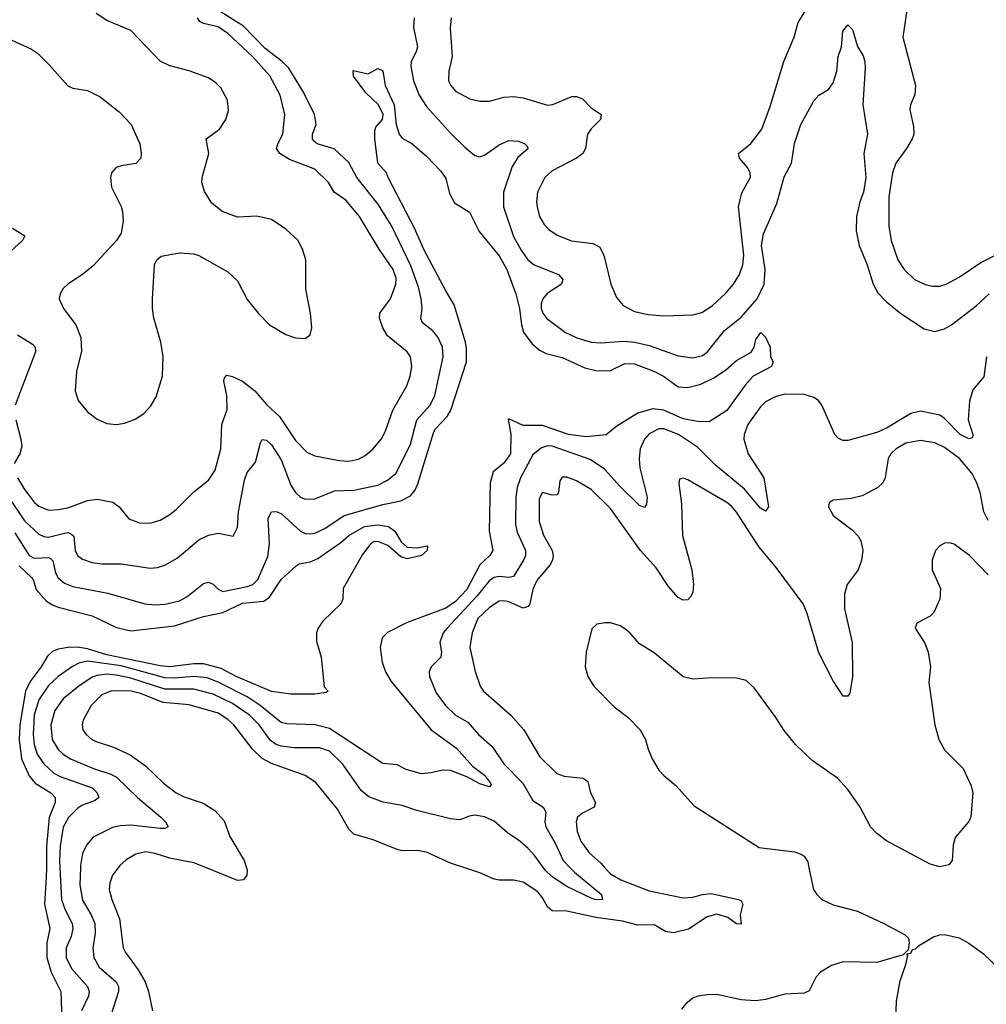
# Model space of a CAD drawing. Header units: inches. Extents: x 1173000 to 1307049, y 522583 to 678455.
# Tile 445 of 617: x 1202511 to 1206502, y 649437 to 653502. Entities that reach past the tile are written whole.
import ezdxf

# ---------------------------------------------------------------- set-up
doc = ezdxf.new("R2010")
doc.units = ezdxf.units.IN
doc.header["$MEASUREMENT"] = 0
doc.layers.add('B2604', color=7, linetype='Continuous')
doc.layers.add('B2605', color=7, linetype='Continuous')

msp = doc.modelspace()

# ---------------------------------------------------------------- linework, layer by layer
at = {"layer": 'B2604', "color": 5}
for points, elevation in [([(1202620.8, 650000), (1202620.4, 649959.6), (1202612.6, 649850), (1202634.9, 649750), (1202622.3, 649690), (1202623.2, 649630), (1202640.3, 649570), (1202680.5, 649490), (1202685.2, 649370)], 1020), ([(1202676.5, 650000), (1202683.7, 649870), (1202696.3, 649830), (1202726.9, 649770), (1202730.1, 649750), (1202723.5, 649716.5), (1202702.8, 649670), (1202702.8, 649630), (1202724.3, 649584.3), (1202790.1, 649510), (1202797, 649490), (1202795.3, 649470), (1202766.1, 649410)], 1040), ([(1202761.9, 650000), (1202759.4, 649930), (1202770, 649866.7), (1202806.3, 649806.3), (1202821.3, 649770), (1202822.4, 649730), (1202812.3, 649670), (1202817.1, 649630), (1202838.2, 649590), (1202909.3, 649530), (1202919.1, 649510), (1202919.1, 649490), (1202886.8, 649390)], 1060), ([(1202916.8, 650000), (1202894.2, 649970), (1202882.8, 649937.2), (1202880.6, 649910), (1202890.9, 649870), (1202923.3, 649790), (1202938.3, 649670), (1202947, 649650), (1202999.6, 649579.6), (1203028.2, 649530), (1203042.3, 649490), (1203058.8, 649410)], 1080), ([(1203447, 650000), (1203450.2, 649990), (1203448.8, 649970), (1203434.9, 649950), (1203410, 649947.8), (1203281.3, 650000)], 1080), ([(1204927.4, 650000), (1204950, 649975.3), (1204993.2, 649950), (1205110, 649905.5), (1205250, 649875.6), (1205290, 649878.4), (1205330, 649890.1), (1205366.5, 649893.5), (1205478.4, 649870), (1205490, 649863.2), (1205496.2, 649850), (1205485.8, 649805.8), (1205490, 649767.8), (1205470, 649769.1), (1205434.4, 649794.4), (1205390, 649809.4), (1205350, 649797.6), (1205272.6, 649747.4), (1205210, 649731.5), (1205177.8, 649737.8), (1205130, 649764.3), (1205063.3, 649763.3), (1204999.6, 649779.6), (1204890, 649795.2), (1204770, 649821.7), (1204710, 649822.5), (1204690, 649839.3), (1204670, 649876.4), (1204650, 649901.5), (1204590, 649940.8), (1204550, 649949.8), (1204490, 649949), (1204470, 649953.5), (1204410, 649979.1), (1204348.4, 650000)], 1080), ([(1204784, 650000), (1204801.6, 649981.6), (1204913.1, 649890), (1204917.3, 649870), (1204890, 649868.5), (1204870, 649875.4), (1204770, 649923.6), (1204710, 649962.4), (1204681, 649990), (1204673.8, 650000)], 1060), ([(1205769.9, 650000), (1205788.9, 649910), (1205802, 649890), (1205823.1, 649870), (1205870, 649846.9), (1205970, 649820.8), (1206079.1, 649770), (1206164.4, 649724.4), (1206180.5, 649710), (1206183.8, 649690), (1206179.1, 649660.9), (1206158.8, 649641.2), (1206050, 649609.7), (1205911.7, 649611.7), (1205862.5, 649597.5), (1205816.9, 649570), (1205800.2, 649550), (1205770, 649492.8), (1205750, 649482.5), (1205670, 649478.2), (1205590, 649456.8), (1205548.5, 649451.5), (1205490, 649455.4), (1205390, 649476.8), (1205350, 649475.8), (1205310.3, 649469.7), (1205290, 649461.6), (1205260.8, 649439.2), (1205243, 649417)], 1120), ([(1206129, 649370), (1206130.7, 649449.3), (1206146.7, 649533.3), (1206170, 649601), (1206177.5, 649637.5), (1206174.6, 649645.4), (1206190, 649648.2), (1206197, 649663), (1206210, 649666), (1206222, 649678), (1206284.1, 649715.9), (1206310, 649724.1), (1206330, 649724.5), (1206390, 649711.2), (1206429.5, 649689.5), (1206490, 649645.5), (1206550, 649589.1)], 1120)]:
    msp.add_lwpolyline(points, dxfattribs=dict(at, elevation=elevation))
at = {"layer": 'B2605', "color": 5}
for points, elevation in [([(1204292.8, 653510), (1204287.5, 653467.5), (1204296.9, 653350), (1204282.4, 653290), (1204281.8, 653250), (1204290.3, 653230), (1204310, 653207.1), (1204370, 653175.9), (1204410, 653165.2), (1204450, 653165.5), (1204510, 653182.2), (1204550, 653185.4), (1204590, 653179.2), (1204690, 653149.1), (1204711.8, 653151.8), (1204790, 653184.3), (1204810, 653185.4), (1204834.8, 653174.8), (1204870, 653138.6), (1204912, 653110), (1204908.9, 653090), (1204870, 653051.9), (1204855.5, 653030), (1204847.2, 652970), (1204835.6, 652950), (1204809.6, 652930.4), (1204710, 652878), (1204679.2, 652850), (1204649.3, 652790), (1204644.8, 652750), (1204647.1, 652730), (1204657.4, 652690), (1204676.1, 652656.1), (1204695.8, 652635.8), (1204730, 652612.3), (1204788.7, 652588.7), (1204877.6, 652577.6), (1204904.5, 652564.5), (1204922.6, 652530), (1204951.4, 652410), (1204974.4, 652354.4), (1205002, 652322), (1205050, 652297.8), (1205105.2, 652285.2), (1205170, 652279.3), (1205290, 652283.5), (1205326.9, 652293.1), (1205370, 652321.1), (1205426.9, 652373.1), (1205458.3, 652410), (1205483.4, 652450), (1205496.9, 652490), (1205501.5, 652530), (1205479.1, 652730), (1205493.1, 652786.9), (1205528.4, 652851.6), (1205527.4, 652870), (1205518, 652890), (1205483.1, 652930), (1205478.9, 652950), (1205530, 652990.2), (1205575.5, 653050), (1205610, 653143.8), (1205665.6, 653330), (1205709.2, 653430), (1205724.7, 653490), (1205774.5, 653570)], 1080), ([(1206180.5, 653590), (1206156.8, 653430), (1206209.2, 653230), (1206206.8, 653193.2), (1206188.5, 653150), (1206186.7, 653130), (1206201.6, 653061.6), (1206202.8, 653030), (1206196.5, 653010), (1206172.3, 652970), (1206128.4, 652910), (1206114.3, 652870), (1206100.2, 652770), (1206100.2, 652650), (1206108.7, 652590), (1206136.9, 652510), (1206163.2, 652470), (1206206, 652430), (1206250, 652408.1), (1206281.4, 652401.4), (1206310, 652401.8), (1206337, 652410), (1206390, 652439.3), (1206479.9, 652500.1), (1206610, 652564.1)], 1080), ([(1202395.1, 653455.1), (1202559.7, 653379.7), (1202583.4, 653363.4), (1202634, 653314), (1202710, 653228.5), (1202730, 653219.6), (1202790, 653209.4), (1202843.2, 653183.2), (1202921.6, 653121.6), (1202970.2, 653070), (1203006, 652990), (1203012.8, 652950), (1203010.2, 652929.8), (1202990, 652908.5), (1202930, 652899.3), (1202908.7, 652891.3), (1202890.3, 652870), (1202885.2, 652850), (1202890.3, 652810), (1202930, 652730.4), (1202935.6, 652710), (1202938, 652670), (1202930, 652620.9), (1202910.2, 652589.8), (1202814, 652486), (1202770, 652449.7), (1202709.3, 652410.7), (1202690, 652391.5), (1202677.4, 652370), (1202674, 652350), (1202691.3, 652310), (1202741.9, 652241.9), (1202763.1, 652190), (1202766.2, 652133.8), (1202745.5, 652050), (1202740.1, 651970), (1202752, 651930), (1202790, 651883.2), (1202830, 651852), (1202870, 651834.2), (1202910, 651830.9), (1202943.3, 651836.7), (1202987.5, 651852.5), (1203023.3, 651876.7), (1203052.4, 651907.6), (1203074.7, 651945.3), (1203100.6, 652030), (1203102.8, 652110), (1203094, 652170), (1203065, 652270), (1203059, 652310), (1203059, 652350), (1203067.8, 652490), (1203076.9, 652510), (1203094.8, 652525.2), (1203170, 652539.7), (1203230, 652535.2), (1203250, 652528.2), (1203370, 652461.3), (1203410, 652423.6), (1203450, 652346.3), (1203494.7, 652290), (1203542.8, 652242.8), (1203610, 652202.9), (1203650, 652188.3), (1203690, 652185.2), (1203710, 652200.5), (1203717.1, 652230), (1203711.4, 652290), (1203692.2, 652390), (1203692.2, 652510), (1203679.8, 652550), (1203660.3, 652590), (1203610, 652636.5), (1203550, 652677.3), (1203490, 652691.4), (1203410, 652686.9), (1203346.3, 652710), (1203304, 652744), (1203273.1, 652793.1), (1203262.9, 652830), (1203263.4, 652850), (1203291.2, 652950), (1203280.4, 653010), (1203336.2, 653050), (1203361.7, 653090), (1203373.4, 653126.6), (1203369.2, 653170), (1203341, 653221), (1203321.1, 653241.1), (1203290, 653262.4), (1203210, 653291.3), (1203131.1, 653311.1), (1203090.5, 653330.5), (1202970, 653456.8), (1202870, 653498.6), (1202827, 653527)], 1120), ([(1202396.8, 651630), (1202530, 651433.4), (1202590, 651378.1), (1202610, 651368.5), (1202630, 651365.5), (1202690, 651381.1), (1202710, 651384.3), (1202720.9, 651380.9), (1202734.6, 651370), (1202739.5, 651310), (1202749.7, 651289.7), (1202770, 651274.6), (1202810, 651260.4), (1202850, 651255), (1202930, 651255.7), (1203050, 651237.8), (1203079.7, 651240.3), (1203110, 651249.2), (1203160.9, 651279.1), (1203250, 651354.9), (1203290, 651373.8), (1203330, 651381.5), (1203392.7, 651370), (1203410, 651404.7), (1203414.5, 651470), (1203438.6, 651601.4), (1203450, 651632.2), (1203484.6, 651675.4), (1203504.7, 651755.3), (1203511.7, 651768.3), (1203530, 651765.5), (1203550, 651747.2), (1203590, 651685), (1203630, 651579.7), (1203650, 651550.2), (1203670, 651531), (1203690, 651522.3), (1203730, 651524), (1203810, 651557), (1203890, 651559.3), (1203990, 651580.4), (1204030, 651600.2), (1204065, 651630), (1204123.8, 651750), (1204151, 651850), (1204206, 651910), (1204224.5, 651950), (1204259.4, 652110), (1204256.7, 652150), (1204238.9, 652190), (1204217.2, 652217.2), (1204173.6, 652250), (1204166.6, 652266.6), (1204172.5, 652310), (1204169, 652350), (1204157.4, 652397.4), (1204126, 652486), (1204047.6, 652650), (1203990, 652741.6), (1203903.1, 652850), (1203870, 652911.9), (1203809, 652969), (1203738.4, 652990), (1203723, 653003), (1203719, 653010), (1203720.2, 653030), (1203735.3, 653070), (1203727.7, 653110), (1203683.2, 653203.2), (1203621.4, 653301.4), (1203594.3, 653330), (1203523.6, 653383.6), (1203435.4, 653475.4), (1203310, 653554.3)], 1060), ([(1202501.2, 651610), (1202530, 651562.7), (1202570, 651510.2), (1202590, 651494), (1202630, 651477.1), (1202670, 651479.1), (1202710, 651486.1), (1202790, 651516.3), (1202830, 651522.5), (1202895.8, 651510), (1202920.8, 651490), (1202961.6, 651441.6), (1203004.6, 651424.6), (1203050, 651423.6), (1203090, 651436.2), (1203130, 651458.8), (1203158.7, 651481.3), (1203230, 651552.4), (1203290, 651600.9), (1203317.6, 651642.4), (1203341.8, 651730), (1203345.8, 651830), (1203367.6, 651892.4), (1203366.6, 651950), (1203354, 652010), (1203356.4, 652023.6), (1203366.1, 652033.9), (1203390, 652028.4), (1203430, 652009.4), (1203482.2, 651970), (1203530, 651912.8), (1203583.4, 651863.4), (1203650, 651764.7), (1203696.3, 651716.3), (1203730, 651700.7), (1203830, 651681.8), (1203870, 651678.9), (1203910, 651687.5), (1203937.8, 651702.2), (1203969.8, 651730), (1204002.9, 651770), (1204019.5, 651800.5), (1204051.8, 651890), (1204109, 651990), (1204123.4, 652030), (1204129.8, 652070), (1204124.2, 652110), (1204110.5, 652130.5), (1204030, 652196.8), (1204009.9, 652230), (1203996.8, 652270), (1203997.3, 652290), (1204042.4, 652350), (1204064.1, 652410), (1204064.5, 652435.5), (1204052.8, 652470), (1203994.6, 652554.6), (1203913.8, 652690), (1203857.5, 652757.5), (1203809, 652790), (1203786.2, 652830), (1203730, 652884.8), (1203624.3, 652924.3), (1203584.5, 652950), (1203570.6, 652970), (1203576.1, 652990), (1203597.2, 653030), (1203605.4, 653110), (1203586.3, 653190), (1203543.7, 653270), (1203472.2, 653350), (1203370, 653444.8), (1203330, 653472.7), (1203270, 653486.3), (1203254.5, 653494.5), (1203244.2, 653510)], 1080), ([(1204139.8, 653510), (1204137, 653470), (1204153.7, 653390), (1204148.4, 653370), (1204127.7, 653330), (1204125.1, 653310), (1204136.4, 653250), (1204159.5, 653190), (1204190, 653144.3), (1204290, 653034), (1204350, 652974), (1204390, 652941.7), (1204410, 652936), (1204430, 652942.3), (1204490, 652985.8), (1204530, 653003.5), (1204570, 653000.2), (1204597.1, 652990), (1204602.8, 652982.8), (1204610.4, 652970), (1204567.4, 652932.6), (1204544.7, 652895.3), (1204508.2, 652790), (1204508.9, 652730), (1204550, 652607.4), (1204580.8, 652550), (1204609.4, 652510), (1204634.6, 652490), (1204735.3, 652450), (1204753.1, 652430), (1204747.6, 652410), (1204688.9, 652371.1), (1204670.2, 652350), (1204663.7, 652330), (1204663.9, 652310), (1204670.2, 652290), (1204687.7, 652267.7), (1204764.2, 652210), (1204811, 652189), (1204870, 652170.2), (1204910, 652167.8), (1205005, 652175), (1205050.9, 652170.9), (1205110, 652157.5), (1205230, 652114.8), (1205290, 652105.3), (1205330, 652115.3), (1205350, 652128.7), (1205420.8, 652219.2), (1205490, 652273.9), (1205555.4, 652350), (1205584.9, 652410), (1205588.7, 652471.3), (1205573.8, 652570), (1205582.6, 652617.4), (1205637.3, 652742.7), (1205667.1, 652852.9), (1205697.2, 652910), (1205709.8, 652990.2), (1205736.9, 653070), (1205790, 653167.7), (1205810, 653190.6), (1205850, 653213.4), (1205870, 653242), (1205885.6, 653290), (1205891.1, 653350), (1205903.5, 653390), (1205910, 653454.8), (1205930, 653481), (1205950, 653461), (1205970, 653391), (1205993.3, 653353.3), (1206000.4, 653330), (1206001.7, 653301.7), (1205992.5, 653150), (1206011, 653030), (1205996.2, 652950), (1206005, 652850), (1205995.6, 652790), (1205979.9, 652750), (1205965.6, 652690), (1205964.3, 652630), (1205977, 652570), (1206010, 652490.4), (1206035.1, 652410), (1206054.3, 652374.3), (1206090, 652336.5), (1206149.1, 652289.1), (1206245.4, 652225.4), (1206290, 652214.5), (1206330, 652225), (1206358.4, 652241.6), (1206460, 652320), (1206513.6, 652370)], 1060), ([(1202490, 651383.6), (1202550, 651290.1), (1202570, 651278.6), (1202630, 651280.9), (1202637.5, 651277.5), (1202647.3, 651267.3), (1202658.7, 651218.7), (1202670, 651197.2), (1202695.5, 651175.5), (1202730, 651161.6), (1202874.1, 651134.1), (1203027.7, 651090), (1203070, 651085.5), (1203111.4, 651088.6), (1203170, 651102.3), (1203201, 651119), (1203270, 651174.5), (1203290, 651179.7), (1203310, 651171.4), (1203330.1, 651150.1), (1203350, 651141.6), (1203450, 651161.6), (1203472.8, 651170), (1203493.4, 651190), (1203534.9, 651285.1), (1203541.7, 651338.3), (1203536, 651444), (1203550, 651470.2), (1203570, 651471.3), (1203590, 651463.6), (1203669.7, 651389.7), (1203690, 651380.8), (1203710, 651379.2), (1203730, 651382.6), (1203770, 651401), (1203850, 651455.5), (1204010, 651500.1), (1204084.7, 651515.3), (1204123.9, 651536.1), (1204141.9, 651558.1), (1204154.2, 651585.8), (1204220.3, 651799.7), (1204227.4, 651812.6), (1204276.1, 651863.9), (1204290.8, 651890), (1204355.1, 652090), (1204355.7, 652144.3), (1204351.8, 652170), (1204305, 652325), (1204270, 652382), (1204181.3, 652550), (1204141.4, 652641.4), (1204031.8, 652850), (1204025.6, 652870), (1203989.7, 652910), (1203977.2, 653010), (1203977.2, 653042.8), (1203981.3, 653058.7), (1204009.3, 653090), (1204011.5, 653110), (1203992.1, 653150), (1203940.2, 653200.2), (1203889.2, 653269.2), (1203888.1, 653291.9), (1203950, 653278.9), (1203990, 653300.9), (1204010, 653290.7), (1204020.2, 653230), (1204057.2, 653150), (1204065.7, 653070), (1204077.6, 653030), (1204090, 653013), (1204130, 652990.4), (1204190, 652938), (1204250, 652876.9), (1204270, 652846.3), (1204284.8, 652784.8), (1204305.6, 652745.6), (1204367.6, 652707.6), (1204407.5, 652627.5), (1204490, 652527.3), (1204522, 652470), (1204559.2, 652370), (1204575.1, 652310), (1204582.6, 652242.6), (1204591.6, 652211.6), (1204625.6, 652165.6), (1204657.6, 652137.6), (1204684.4, 652124.4), (1204750, 652106.8), (1204844.9, 652064.9), (1204890, 652053.8), (1204947.3, 652052.7), (1205010, 652082.1), (1205050, 652081.7), (1205131.6, 652050), (1205168.9, 652030), (1205230, 651986), (1205270, 651983.5), (1205322.9, 651997.1), (1205377.2, 652022.8), (1205425.3, 652054.7), (1205470, 652094.8), (1205531.2, 652128.8), (1205543.7, 652150), (1205550, 652181), (1205570.4, 652210.4), (1205590, 652190.8), (1205610.3, 652150.3), (1205610.4, 652110), (1205622.4, 652090), (1205615.5, 652070), (1205538.9, 652030), (1205506.6, 651993.4), (1205430, 651888.6), (1205358.3, 651841.7), (1205310, 651843), (1205250, 651853.9), (1205170, 651889.9), (1205124.6, 651895.4), (1205063.1, 651876.9), (1204976.4, 651823.6), (1204932, 651788), (1204850, 651779.6), (1204776.9, 651790), (1204670, 651826.9), (1204590, 651826.3), (1204530, 651854.7), (1204528, 651852), (1204538.9, 651790), (1204536.8, 651710), (1204510, 651671.5), (1204465.2, 651634.8), (1204453.2, 651590), (1204449.6, 651389.6), (1204463.9, 651310), (1204451.4, 651290), (1204410, 651250.6), (1204356.5, 651150), (1204310, 651099.6), (1204270, 651072.6), (1204108.3, 651011.7), (1204028.8, 650971.2), (1204007.9, 650950), (1203999.2, 650910), (1204007.2, 650850), (1204021.6, 650810), (1204044.1, 650770), (1204210, 650570.1), (1204314, 650494), (1204380.5, 650420.5), (1204430, 650382.7), (1204455.4, 650350), (1204456.9, 650343.1), (1204450, 650334.5), (1204410, 650347), (1204356.5, 650376.5), (1204290, 650401.9), (1204256.9, 650403.1), (1204210, 650391.8), (1204170, 650388.9), (1204105.9, 650405.9), (1204070, 650425.4), (1204010, 650431.1), (1203790, 650575), (1203730.3, 650590.3), (1203614.3, 650594.3), (1203590, 650599.9), (1203503.5, 650670), (1203450, 650706), (1203330, 650767.4), (1203284.4, 650784.4), (1203230, 650790), (1203150, 650782.6), (1203110, 650784.3), (1202930, 650834.1), (1202790, 650852.8), (1202755.3, 650844.7), (1202728.2, 650831.8), (1202668.8, 650790), (1202630, 650752.9), (1202590, 650693.8), (1202570.1, 650630), (1202565.8, 650550), (1202570.4, 650510), (1202582.9, 650470), (1202609.8, 650429.8), (1202651.5, 650391.5), (1202677.1, 650377.1), (1202809.3, 650330), (1202831, 650310), (1202837.3, 650290), (1202821.7, 650278.3), (1202770, 650258.6), (1202752.5, 650247.5), (1202712.1, 650207.9), (1202690, 650168.3), (1202677, 650090), (1202674.8, 650030), (1202676.5, 650000)], 1040), ([(1202481.3, 652641.3), (1202531.6, 652610), (1202522.2, 652590), (1202473.5, 652546.5)], 1080), ([(1202501.3, 652201.3), (1202563, 652163), (1202574.1, 652150), (1202575.8, 652130), (1202491.7, 651910)], 1080), ([(1206502.3, 652110), (1206492, 652028), (1206446.3, 651973.7), (1206433, 651927), (1206427.7, 651850), (1206446, 651790), (1206444.5, 651775.5), (1206430, 651771.3), (1206394, 651790), (1206330, 651854.8), (1206310, 651868.5), (1206230, 651886.2), (1206190, 651876.4), (1206090, 651815), (1206050, 651797), (1205930, 651764), (1205910, 651765.1), (1205890, 651773.6), (1205876.3, 651790), (1205823.4, 651910), (1205808.7, 651930), (1205790, 651942.7), (1205750, 651954.2), (1205670, 651955.5), (1205630, 651945.3), (1205590, 651924.5), (1205570, 651904), (1205517.8, 651830), (1205501.8, 651790), (1205501.4, 651770), (1205518.7, 651710), (1205584.1, 651610), (1205603, 651490), (1205590, 651472.7), (1205570, 651484.7), (1205503.5, 651563.5), (1205383.3, 651663.3), (1205310, 651736.6), (1205231.5, 651790), (1205170, 651813.4), (1205150, 651812.5), (1205110, 651792), (1205090.1, 651769.9), (1205073.4, 651730), (1205068.5, 651690), (1205071.1, 651651.1), (1205101.8, 651530), (1205098.5, 651501.5), (1205090, 651487.3), (1205070, 651496.3), (1204990, 651574.7), (1204926, 651646), (1204865.8, 651685.8), (1204710, 651741.2), (1204690, 651742.1), (1204665.2, 651734.8), (1204630, 651705.1), (1204578.6, 651610), (1204565.4, 651570), (1204558.8, 651530), (1204557.5, 651417.5), (1204565.5, 651385.5), (1204599.2, 651310), (1204599.3, 651290), (1204590.7, 651270), (1204550, 651203.5), (1204530, 651198.7), (1204490, 651203.7), (1204470, 651199.4), (1204450, 651186), (1204398.4, 651121.6), (1204275.3, 650990), (1204259.8, 650970), (1204245.6, 650930), (1204252.1, 650890), (1204250.1, 650870), (1204210.2, 650830), (1204201.1, 650810), (1204202.3, 650790), (1204230, 650723.1), (1204269.2, 650670), (1204310.1, 650630.1), (1204361.4, 650601.4), (1204405.2, 650550), (1204461, 650501), (1204509.4, 650430), (1204588.2, 650350), (1204630, 650278.8), (1204671.6, 650250), (1204682.6, 650230), (1204678.8, 650190), (1204683.1, 650170), (1204722.3, 650102.3), (1204755.3, 650030), (1204784, 650000)], 1060), ([(1202494.7, 651850), (1202515.9, 651770), (1202518.7, 651741.3), (1202511, 651710), (1202487.2, 651670)], 1080), ([(1206510, 651433.7), (1206491.5, 651470), (1206477.1, 651550), (1206463.7, 651590), (1206442.9, 651630), (1206390.9, 651690), (1206330, 651736.3), (1206290, 651754.7), (1206230, 651764.2), (1206170, 651753.1), (1206129.3, 651730), (1206108.4, 651710), (1206096.5, 651690), (1206084.9, 651610), (1206074.6, 651590), (1206053.7, 651570), (1205990, 651536.5), (1205944.4, 651524.4), (1205870, 651518.4), (1205853.2, 651506.8), (1205850.5, 651490), (1205870, 651455.5), (1205950, 651394.3), (1205973.6, 651370), (1205984.7, 651350), (1205992.2, 651310), (1205987.1, 651270), (1205973.4, 651230), (1205927.8, 651170), (1205916.4, 651130), (1205917, 651070), (1205948.5, 650930), (1205950.2, 650790), (1205938, 650722), (1205930, 650709.2), (1205910.7, 650709.3), (1205870, 650771.6), (1205810, 650888.2), (1205762.7, 651050), (1205745.2, 651090), (1205630, 651245.3), (1205564.6, 651324.6), (1205470, 651468.9), (1205450, 651493.8), (1205430, 651508.4), (1205270, 651602.4), (1205250, 651609.4), (1205235.3, 651604.7), (1205232.7, 651587.3), (1205243.2, 651503.2), (1205247.6, 651372.4), (1205285.5, 651230), (1205293.1, 651170), (1205290, 651137.2), (1205281.2, 651118.8), (1205270, 651106.3), (1205250, 651105.1), (1205230, 651116.4), (1205190, 651161.2), (1205138.3, 651238.3), (1205074, 651310), (1204950, 651484), (1204870, 651562.2), (1204810, 651597.7), (1204770, 651612.6), (1204750, 651613.3), (1204741.3, 651598.7), (1204735.5, 651550), (1204730, 651539.7), (1204710, 651539), (1204669, 651550), (1204656.1, 651523.9), (1204656.1, 651430), (1204673.5, 651373.5), (1204709.6, 651310), (1204714.1, 651290), (1204710.1, 651270), (1204700.1, 651250), (1204650, 651191.4), (1204637.7, 651170), (1204629.2, 651150), (1204617.3, 651090), (1204610, 651079), (1204590, 651072.7), (1204530, 651098.6), (1204510, 651103.2), (1204490, 651100.8), (1204450, 651075.2), (1204402.9, 651030), (1204378.4, 650970), (1204369.5, 650910), (1204390.8, 650810.8), (1204411.4, 650750), (1204425.2, 650730), (1204538.2, 650630), (1204592.6, 650570), (1204658, 650458), (1204728.9, 650390), (1204758.3, 650378.3), (1204838, 650370), (1204856.9, 650356.9), (1204868, 650310), (1204888.4, 650270), (1204883.2, 650250), (1204834.1, 650225.9), (1204814.4, 650210), (1204808.7, 650190), (1204813.2, 650150), (1204827.5, 650110), (1204861.9, 650061.9), (1204910, 650019), (1204927.4, 650000)], 1080), ([(1202507.7, 651247.7), (1202559.4, 651199.4), (1202566.7, 651190), (1202579.2, 651150), (1202621.8, 651101.8), (1202645.6, 651085.6), (1202670, 651076), (1202810, 651040.1), (1202910, 650992.5), (1202970, 650978), (1203150, 650999.9), (1203270, 651037.2), (1203350, 651054.2), (1203430, 651092.4), (1203518.6, 651101.4), (1203542.2, 651117.8), (1203590.8, 651190), (1203652.4, 651247.6), (1203664.8, 651255.2), (1203710, 651263.7), (1203742.1, 651277.9), (1203836.8, 651343.2), (1203870, 651372.2), (1203935.1, 651410), (1203990, 651416.9), (1204033.7, 651410), (1204060.3, 651390), (1204085.5, 651345.5), (1204110, 651324.2), (1204150, 651321.1), (1204194, 651330), (1204193.4, 651310), (1204170.2, 651289.8), (1204110, 651275.6), (1204083.9, 651283.9), (1204030.7, 651330.7), (1203990, 651347.6), (1203973.2, 651346.8), (1203961.1, 651338.9), (1203926.7, 651293.3), (1203846, 651154), (1203845.5, 651110), (1203836.4, 651090), (1203761.7, 651018.3), (1203742.6, 650990), (1203736, 650970), (1203736, 650936), (1203754.9, 650870), (1203768, 650748), (1203784.7, 650730), (1203776.3, 650723.7), (1203730, 650717.4), (1203630, 650717.4), (1203550, 650728.1), (1203404.4, 650790), (1203342.6, 650822.6), (1203270, 650842.9), (1203230, 650842.4), (1203130, 650830.3), (1203090, 650834), (1202870, 650879.8), (1202790, 650905), (1202749.4, 650910.6), (1202710.1, 650909.9), (1202670, 650902.6), (1202646.5, 650893.5), (1202625.6, 650874.4), (1202599.4, 650830), (1202553.5, 650770), (1202535, 650730), (1202510.7, 650590.7), (1202508, 650528), (1202517.9, 650450), (1202550, 650380.1), (1202574, 650350), (1202638.8, 650310), (1202656.8, 650290), (1202656.9, 650270), (1202632.3, 650207.7), (1202621.6, 650090), (1202620.8, 650000)], 1020), ([(1206509.9, 651209.9), (1206433.2, 651290), (1206370, 651337.1), (1206350, 651342), (1206330, 651340.4), (1206310, 651329.7), (1206291.8, 651310), (1206278.6, 651270), (1206278.2, 651230), (1206313.2, 651153.2), (1206310.9, 651110), (1206285.3, 651054.7), (1206270, 651039.8), (1206215.5, 651010), (1206208.5, 650990), (1206247.8, 650927.8), (1206262.2, 650890), (1206271.2, 650830), (1206265.5, 650765.5), (1206289.2, 650590), (1206306.5, 650530), (1206330, 650487.6), (1206406.7, 650410), (1206439, 650339), (1206446, 650310), (1206438, 650210), (1206429.3, 650190), (1206374.2, 650125.8), (1206365.7, 650094.3), (1206361, 650030), (1206347.4, 650012.6), (1206310, 650004.9), (1206270, 650015.2), (1206090, 650112.2), (1206050, 650141.6), (1206024, 650170), (1205981, 650250), (1205930, 650324.2), (1205887.4, 650370), (1205783.1, 650443.1), (1205714.2, 650510), (1205667.1, 650567.1), (1205630, 650625.6), (1205542.9, 650742.9), (1205510, 650773), (1205470, 650783.5), (1205370, 650784.8), (1205290, 650779.2), (1205250, 650788.6), (1205130, 650888.2), (1205070, 650925.4), (1205030.5, 650970.5), (1205010, 650987.3), (1204990, 650998.7), (1204950, 651011.1), (1204927.8, 651012.2), (1204894.3, 651005.7), (1204872.7, 650987.3), (1204849.2, 650890), (1204845.8, 650830), (1204856.1, 650790), (1204880.9, 650750), (1204965.1, 650665.1), (1205021.6, 650621.6), (1205072.6, 650570), (1205095.4, 650530), (1205105.4, 650490), (1205121.7, 650450), (1205150, 650403.2), (1205170, 650380.7), (1205220.3, 650340.3), (1205295.5, 650255.5), (1205563.8, 650083.8), (1205710, 650066.7), (1205737.2, 650057.2), (1205750, 650048.1), (1205764.7, 650024.7), (1205769.9, 650000)], 1120), ([(1204673.8, 650000), (1204637.8, 650050), (1204610, 650080.6), (1204575.8, 650110), (1204524.3, 650144.3), (1204470, 650192.7), (1204430, 650210.6), (1204390, 650217.1), (1204366.5, 650213.5), (1204330, 650198.3), (1204290, 650202), (1204150, 650236.8), (1204090, 650257.8), (1204010.9, 650270.9), (1203952.7, 650292.7), (1203920, 650320), (1203843.7, 650430), (1203790, 650482), (1203750, 650496.1), (1203643.9, 650496.1), (1203590, 650502.5), (1203570, 650509.5), (1203546.4, 650526.4), (1203499, 650590), (1203459.1, 650630), (1203390, 650678.5), (1203310, 650716.7), (1203230, 650737.2), (1203110, 650737.2), (1202970, 650782.6), (1202910, 650795.9), (1202870, 650799.4), (1202830, 650794.8), (1202810, 650786.8), (1202754.4, 650750), (1202690, 650697.4), (1202655, 650650), (1202638.7, 650590), (1202645.1, 650530), (1202670, 650489.4), (1202690, 650468.9), (1202720.8, 650450), (1202815.6, 650410), (1202887, 650387), (1202910, 650373.8), (1202997.1, 650290), (1203093.6, 650210), (1203112.7, 650190), (1203123, 650170), (1203110, 650162.6), (1203090, 650162), (1202970, 650176.6), (1202925.9, 650174.1), (1202893.6, 650166.4), (1202813.8, 650126.2), (1202786.4, 650093.6), (1202770, 650059.5), (1202762.2, 650010), (1202761.9, 650000)], 1060), ([(1204348.4, 650000), (1204290, 650019.8), (1204190, 650064.4), (1204150, 650071.7), (1204090, 650070.9), (1204070, 650075.3), (1203970, 650115.1), (1203890, 650138.9), (1203870, 650159.7), (1203822.3, 650242.3), (1203732.9, 650352.9), (1203690, 650381.7), (1203550, 650430.7), (1203511.4, 650451.4), (1203471.5, 650490), (1203395.4, 650590), (1203370, 650612.7), (1203330, 650638.2), (1203210, 650673.1), (1203103.2, 650683.2), (1203010, 650720.4), (1202971, 650729), (1202890, 650731.6), (1202850, 650714.5), (1202805.5, 650670), (1202772.3, 650610), (1202768.4, 650590), (1202771.4, 650570), (1202785.5, 650550), (1202808.9, 650530), (1202830, 650519.7), (1202898.4, 650498.4), (1202966.6, 650466.6), (1203030, 650421.8), (1203104.4, 650350), (1203156.5, 650310), (1203190, 650293.8), (1203267.8, 650267.8), (1203316.6, 650236.6), (1203354.6, 650194.6), (1203378.9, 650130), (1203437.5, 650030), (1203447, 650000)], 1080), ([(1203281.3, 650000), (1203230, 650020.8), (1203130, 650039.6), (1203070, 650059.9), (1203030, 650066.6), (1202990, 650056.5), (1202950, 650032.8), (1202924.4, 650010), (1202916.8, 650000)], 1080)]:
    msp.add_lwpolyline(points, dxfattribs=dict(at, elevation=elevation))

doc.saveas('drawing.dxf')
